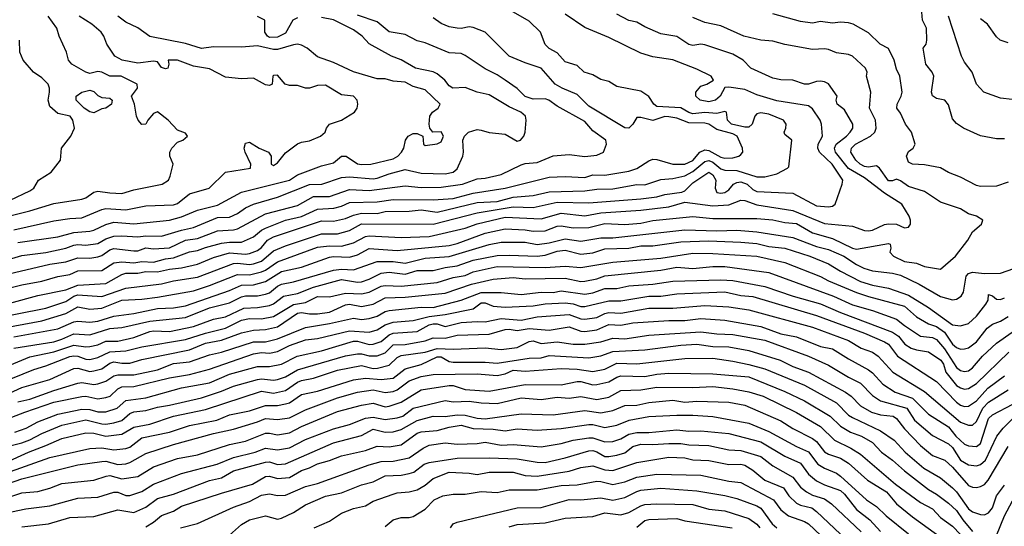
# Model space of a CAD drawing. Header units: metres. Extents: x -46681 to -43747, y -240911 to -237677.
# Tile 722 of 1056: x -46271 to -46148, y -238139 to -238075. Entities that reach past the tile are written whole.
import ezdxf

# ---------------------------------------------------------------- set-up
doc = ezdxf.new("R2010")
doc.units = ezdxf.units.M
doc.layers.add('CONTOUR_INDEX', color=1, linetype='Continuous')
doc.layers.add('CONTOUR_INTER', color=3, linetype='Continuous')

msp = doc.modelspace()

# ---------------------------------------------------------------- linework, layer by layer
at = {"layer": 'CONTOUR_INDEX'}
for points, elevation in [([(-46273.1, -238113.93), (-46268.6, -238113.13), (-46265.6, -238112.18), (-46264.1, -238111.37), (-46262.6, -238111.65), (-46261.1, -238111.53), (-46258.6, -238110.52), (-46256.1, -238110.4), (-46254.1, -238110.16), (-46249.6, -238109.35), (-46247.6, -238108.7), (-46244.1, -238107.33), (-46242.6, -238107.35), (-46241.1, -238106.98), (-46240.6, -238106.78), (-46239.1, -238105.73), (-46234.1, -238103.89), (-46232.6, -238103.72), (-46231.1, -238103.76), (-46229.6, -238103.36), (-46228.1, -238102.55), (-46227.6, -238102.48), (-46223.6, -238102.69), (-46220.1, -238102.55), (-46215.6, -238101.51), (-46214.1, -238100.98), (-46210.6, -238100.15), (-46206.1, -238100.36), (-46203.6, -238099.66), (-46200.6, -238099.97), (-46198.6, -238099.59), (-46193.6, -238099.29), (-46190.1, -238098.87), (-46188.1, -238098.25), (-46184.6, -238098.73), (-46182.6, -238098.6), (-46181.1, -238098.03), (-46180.6, -238098.05), (-46179.1, -238098.6), (-46174.6, -238099.31), (-46170.6, -238100.94), (-46167.1, -238101.26), (-46165.6, -238101.8), (-46165.1, -238101.86), (-46164.6, -238101.77), (-46163.1, -238101.08), (-46162.6, -238100.97), (-46161.6, -238101.01), (-46160.6, -238101.47), (-46160.1, -238101.38), (-46159.86, -238101.02), (-46159.86, -238100.52), (-46160.01, -238100.02), (-46160.94, -238098.52), (-46163.1, -238097.14), (-46165.6, -238095.22), (-46167.6, -238094.05), (-46169.25, -238092.02), (-46169.35, -238091.52), (-46169.14, -238091.02), (-46167.84, -238090.02), (-46167.39, -238089.52), (-46167.05, -238089.02), (-46167.07, -238088.52), (-46168.1, -238086.73), (-46169.01, -238086.02), (-46169.14, -238085.52), (-46169.04, -238085.02), (-46170.1, -238083.47), (-46170.6, -238083.21), (-46171.1, -238083.12), (-46171.6, -238083.17), (-46172.6, -238083.53), (-46173.1, -238083.52), (-46174.6, -238083.02), (-46176.1, -238082.96), (-46177.1, -238082.74), (-46179.85, -238081.52), (-46180.78, -238080.52), (-46182.1, -238079.76), (-46185.6, -238078.58), (-46186.1, -238078.5), (-46187.1, -238078.66), (-46187.6, -238078.56), (-46189.1, -238077.54), (-46191.1, -238077.2), (-46193.1, -238076.34), (-46194.1, -238075.76), (-46195.1, -238075.54), (-46196.6, -238074.75)], 80), ([(-46273.6, -238105.67), (-46271.1, -238104.94), (-46268.1, -238104.57), (-46265.6, -238104.01), (-46264.6, -238103.64), (-46264.1, -238103.56), (-46263.1, -238103.64), (-46261.6, -238103.45), (-46260.6, -238102.85), (-46259.6, -238102.54), (-46258.6, -238102.46), (-46256.6, -238102.61), (-46255.6, -238102.47), (-46253.6, -238102.51), (-46251.1, -238101.76), (-46249.6, -238101.45), (-46246.6, -238100.17), (-46245.1, -238100.14), (-46244.1, -238099.68), (-46243.1, -238098.96), (-46242.1, -238098.54), (-46239.1, -238097.66), (-46235.1, -238096.07), (-46233.56, -238096.02), (-46231.1, -238095.17), (-46230.1, -238095.08), (-46227.1, -238095.34), (-46226.6, -238095.28), (-46225.1, -238094.72), (-46223.1, -238094.2), (-46221.1, -238094.66), (-46218.1, -238094.73), (-46217.1, -238094.53), (-46216.6, -238094.12), (-46215.9, -238092.52), (-46215.8, -238092.02), (-46215.88, -238090.52), (-46215.67, -238090.02), (-46215.18, -238089.52), (-46214.1, -238089.2), (-46213.6, -238089.25), (-46212.6, -238089.56), (-46210.6, -238089.77), (-46209.1, -238090.62), (-46208.67, -238090.52), (-46208.27, -238090.02), (-46208.1, -238089.52), (-46207.97, -238088.02), (-46208.06, -238087.52), (-46208.63, -238087.02), (-46210.1, -238086.35), (-46212.6, -238084.85), (-46214.1, -238084.51), (-46215.6, -238083.92), (-46217.15, -238084.02), (-46217.6, -238083.72), (-46218.13, -238083.02), (-46219.1, -238082.21), (-46219.6, -238081.95), (-46221.8, -238081.52), (-46223.6, -238080.48), (-46224.82, -238080.02), (-46227.6, -238078.46), (-46228.5, -238077.52), (-46229.6, -238076.72), (-46232.1, -238075.47), (-46233.6, -238075.19)], 75), ([(-46236.6, -238075.21), (-46237.18, -238075.52), (-46238.1, -238077.15), (-46239.1, -238077.63), (-46240.1, -238077.66), (-46240.34, -238077.52), (-46240.69, -238077.02), (-46240.68, -238075.52), (-46241.6, -238075.06)], 75), ([(-46147.6, -238078.34), (-46148.64, -238078.02), (-46149.1, -238077.58), (-46150.22, -238076.02), (-46151.1, -238075.32)], 85), ([(-46273.1, -238122.35), (-46271.1, -238121.44), (-46267.6, -238120.43), (-46264.6, -238119.09), (-46264.1, -238119.05), (-46262.6, -238119.46), (-46262.1, -238119.38), (-46261.1, -238119.12), (-46260.1, -238118.42), (-46259.6, -238118.26), (-46258.6, -238118.42), (-46257.6, -238118.39), (-46256.1, -238117.94), (-46250.1, -238116.74), (-46248.1, -238115.89), (-46246.1, -238115.55), (-46243.6, -238114.61), (-46242.1, -238114.29), (-46240.6, -238114.21), (-46239.1, -238113.88), (-46236.6, -238112.15), (-46236.1, -238112.07), (-46235.1, -238112.24), (-46234.1, -238112.25), (-46232.6, -238112.01), (-46230.6, -238111.11), (-46230.1, -238111.02), (-46228.6, -238111.31), (-46227.1, -238111.04), (-46225.6, -238110.23), (-46223.1, -238110.16), (-46218.1, -238109.64), (-46214.81, -238108.52), (-46212.1, -238107.88), (-46209.6, -238107.68), (-46208.1, -238107.85), (-46203.1, -238107.78), (-46201.1, -238108.19), (-46200.6, -238108.17), (-46199.1, -238107.86), (-46198.1, -238107.48), (-46191.1, -238106.77), (-46189.1, -238106.38), (-46187.1, -238106.58), (-46184.6, -238106.3), (-46183.1, -238106.31), (-46177.6, -238107.05), (-46169.47, -238110.02), (-46167.1, -238111.12), (-46164.6, -238111.83), (-46161.6, -238112.89), (-46160.6, -238113.7), (-46158.6, -238115.01), (-46157.1, -238115.2), (-46156.6, -238115.45), (-46155.6, -238116.61), (-46154.1, -238118.94), (-46153.6, -238119.34), (-46153.1, -238119.46), (-46152.6, -238119.35), (-46152.1, -238119), (-46150.84, -238117.52), (-46149.1, -238115.92), (-46147.12, -238114.52)], 85), ([(-46273.1, -238130.85), (-46270.28, -238129.52), (-46268.1, -238128.72), (-46266.1, -238127.81), (-46263.1, -238127.14), (-46262.1, -238127.15), (-46260.6, -238127.53), (-46258.6, -238127.29), (-46257.1, -238126.4), (-46255.1, -238126.03), (-46252.1, -238125.02), (-46248.1, -238124.22), (-46241.1, -238121.92), (-46239.6, -238122.14), (-46238.1, -238121.82), (-46236.6, -238120.79), (-46236.1, -238120.58), (-46234.6, -238120.28), (-46231.6, -238119.3), (-46228.6, -238118.7), (-46227.1, -238119.06), (-46226.57, -238119.02), (-46225.1, -238118.67), (-46224.1, -238117.7), (-46223.6, -238117.46), (-46220.6, -238117.04), (-46219.1, -238116.57), (-46217.1, -238116.65), (-46213.1, -238116.47), (-46211.1, -238116.68), (-46209.1, -238116.43), (-46207.6, -238115.68), (-46207.1, -238115.62), (-46206.1, -238115.95), (-46204.1, -238115.72), (-46202.1, -238116.05), (-46200.6, -238116.02), (-46198.6, -238115.73), (-46197.1, -238115.29), (-46195.6, -238115.35), (-46192.6, -238114.92), (-46186.1, -238114.47), (-46184.1, -238114.75), (-46182.1, -238114.81), (-46178.1, -238115.52), (-46172.6, -238117.54), (-46170.1, -238118.65), (-46167.6, -238120.17), (-46166.1, -238120.9), (-46164.6, -238122.45), (-46163.6, -238123.11), (-46160.32, -238124.02), (-46159.36, -238125.52), (-46157.1, -238127.44), (-46155.1, -238128.5), (-46154.6, -238128.97), (-46153.57, -238130.52), (-46152.6, -238131.14), (-46151.6, -238131.24), (-46151.1, -238131.08), (-46150.44, -238130.52), (-46149.03, -238127.52), (-46148.23, -238126.52), (-46147.1, -238125.41)], 90), ([(-46271.1, -238138.86), (-46267.78, -238138.52), (-46265.1, -238137.7), (-46262.1, -238137.6), (-46259.1, -238136.74), (-46257.1, -238137.08), (-46255.6, -238136.4), (-46254.1, -238135.34), (-46252.1, -238134.78), (-46247.6, -238133.1), (-46246.1, -238132.75), (-46244.6, -238131.89), (-46240.6, -238130.8), (-46240.1, -238130.76), (-46239.1, -238131.1), (-46238.1, -238131.01), (-46232.1, -238128.38), (-46228.6, -238127.44), (-46227.1, -238126.68), (-46225.6, -238127.05), (-46224.6, -238127.01), (-46223.6, -238126.71), (-46221.6, -238125.57), (-46219.6, -238125.04), (-46218.1, -238125.07), (-46216.6, -238124.87), (-46215.6, -238124.92), (-46214.1, -238125.28), (-46213.1, -238125.35), (-46208.6, -238124.76), (-46204.6, -238124.85), (-46200.6, -238124.32), (-46198.6, -238124.6), (-46197.1, -238124.34), (-46195.6, -238123.71), (-46194.1, -238123.68), (-46192.6, -238123.34), (-46189.6, -238123.03), (-46188.1, -238123.27), (-46186.6, -238123.15), (-46182.6, -238123.3), (-46180.6, -238123.64), (-46176.1, -238125.61), (-46174.6, -238126.59), (-46172.1, -238127.83), (-46171.6, -238128.21), (-46170.6, -238129.48), (-46170.1, -238129.78), (-46168.6, -238130.29), (-46167.6, -238130.9), (-46165.25, -238133.02), (-46162.84, -238134.52), (-46161.62, -238136.02), (-46159.6, -238137.61), (-46154.92, -238141.02)], 95), ([(-46225.6, -238138.83), (-46224.61, -238138.02), (-46223.6, -238137.72), (-46222.6, -238137.72), (-46222.1, -238137.59), (-46220.6, -238136.68), (-46219.47, -238135.52), (-46218.4, -238135.02), (-46217.1, -238134.8), (-46215.6, -238134.78), (-46213.6, -238134.45), (-46211.6, -238134.57), (-46210.1, -238134.26), (-46206.6, -238134.27), (-46203.6, -238133.7), (-46201.6, -238133.62), (-46199.1, -238133.18), (-46198.6, -238133.19), (-46197.1, -238133.58), (-46195.6, -238133.23), (-46194.1, -238132.66), (-46191.6, -238132.3), (-46186.1, -238132.42), (-46182.6, -238133.15), (-46181.1, -238133.34), (-46176.99, -238135.52), (-46176.1, -238136.77), (-46175.14, -238137.52), (-46173.1, -238138.21), (-46172.62, -238138.52), (-46167.1, -238143.7)], 100)]:
    msp.add_lwpolyline(points, dxfattribs=dict(at, elevation=elevation))
at = {"layer": 'CONTOUR_INTER'}
for points, elevation in [([(-46272.6, -238110.92), (-46269.1, -238109.94), (-46265.6, -238109.23), (-46264.1, -238108.64), (-46260.6, -238108.43), (-46258.6, -238107.3), (-46258.1, -238107.17), (-46256.6, -238107.15), (-46255.6, -238106.96), (-46254.1, -238107), (-46252.6, -238106.64), (-46251.1, -238106.5), (-46249.1, -238106.03), (-46247.1, -238105.18), (-46245.1, -238104.62), (-46243.1, -238104.78), (-46242.6, -238104.68), (-46241.6, -238104.31), (-46241.1, -238103.95), (-46240.36, -238103.02), (-46239.6, -238102.61), (-46233.6, -238100.62), (-46232.1, -238100.65), (-46230.6, -238100.32), (-46229.6, -238099.89), (-46228.6, -238099.63), (-46226.6, -238099.7), (-46225.6, -238099.45), (-46222.6, -238099.41), (-46221.1, -238099.24), (-46219.1, -238099.52), (-46214.1, -238098.32), (-46211.6, -238098.18), (-46209.6, -238097.63), (-46207.1, -238097.45), (-46205.1, -238096.97), (-46200.6, -238096.85), (-46199.1, -238096.66), (-46197.1, -238096.61), (-46194.1, -238096.07), (-46193.1, -238096.09), (-46191.1, -238095.43), (-46189.6, -238095.32), (-46188.1, -238094.99), (-46187.1, -238094.45), (-46185.6, -238093.18), (-46185.1, -238093.06), (-46184.6, -238093.28), (-46183.6, -238094.12), (-46183.1, -238094.28), (-46181.6, -238094.3), (-46179.1, -238095.08), (-46178.1, -238095.1), (-46176.6, -238094.73), (-46175.25, -238094.02), (-46175.1, -238093.83), (-46174.72, -238090.52), (-46175.6, -238089.82), (-46175.67, -238089.52), (-46175.44, -238089.02), (-46175.4, -238088.52), (-46175.76, -238088.02), (-46177.6, -238087.25), (-46178.6, -238087.1), (-46179.1, -238087.24), (-46179.32, -238087.52), (-46179.68, -238088.52), (-46180.1, -238088.88), (-46180.6, -238088.89), (-46182.24, -238088.52), (-46182.76, -238088.02), (-46182.88, -238087.02), (-46183.1, -238086.93), (-46184.1, -238087.19), (-46185.6, -238087.04), (-46187.1, -238087.2), (-46187.6, -238087.05), (-46188.6, -238086.47), (-46191.6, -238086.32), (-46191.98, -238086.02), (-46192.6, -238085.07), (-46193.6, -238084.37), (-46196.6, -238083.81), (-46197.6, -238083.17), (-46198.6, -238082.91), (-46199.6, -238082.35), (-46200.7, -238082.02), (-46201.6, -238081.19), (-46203.1, -238080.72), (-46204.1, -238079.6), (-46205.1, -238079.05), (-46205.6, -238078.54), (-46206.19, -238077.02), (-46207.6, -238075.61), (-46212.1, -238073.03)], 78), ([(-46275.1, -238112.91), (-46268.1, -238111.54), (-46265.6, -238110.68), (-46264.6, -238110.02), (-46264.1, -238109.85), (-46261.1, -238110.05), (-46258.1, -238109.02), (-46253.6, -238108.5), (-46252.1, -238108.09), (-46249.1, -238107.64), (-46244.6, -238105.96), (-46244.1, -238105.9), (-46242.6, -238106.06), (-46242.1, -238105.99), (-46241.1, -238105.65), (-46239.6, -238104.35), (-46238.1, -238103.71), (-46233.6, -238102.24), (-46231.6, -238102.21), (-46230.1, -238101.83), (-46228.6, -238100.98), (-46219.6, -238101.04), (-46214.1, -238099.62), (-46209.6, -238098.84), (-46207.1, -238098.92), (-46204.1, -238098.25), (-46200.1, -238098.37), (-46193.6, -238097.87), (-46191.6, -238097.61), (-46190.6, -238097.31), (-46188.46, -238097.02), (-46188.1, -238096.84), (-46187.1, -238095.84), (-46185.1, -238094.53), (-46184.6, -238094.85), (-46184.23, -238095.52), (-46184.3, -238096.52), (-46184.1, -238097.04), (-46183.6, -238097.16), (-46183.1, -238097.07), (-46182.6, -238096.73), (-46181.99, -238096.02), (-46181.6, -238095.79), (-46181.1, -238095.72), (-46180.31, -238096.02), (-46179.6, -238096.68), (-46179.1, -238096.94), (-46174.6, -238097.13), (-46171.6, -238098.72), (-46170.1, -238098.84), (-46169.6, -238098.75), (-46169.3, -238098.52), (-46168.39, -238096.02), (-46168.32, -238095.52), (-46169.65, -238093.52), (-46171.23, -238092.02), (-46171.44, -238091.52), (-46171.42, -238091.02), (-46170.87, -238090.02), (-46170.97, -238088.52), (-46171.16, -238088.02), (-46172.1, -238086.59), (-46172.6, -238086.23), (-46176.6, -238085.6), (-46179.1, -238084.85), (-46180.6, -238084.18), (-46182.6, -238083.87), (-46183.1, -238083.92), (-46183.67, -238085.02), (-46184.26, -238085.52), (-46185.1, -238085.7), (-46186.2, -238085.52), (-46186.72, -238085.02), (-46186.73, -238084.52), (-46186.1, -238083.77), (-46185.34, -238083.52), (-46184.52, -238083.02), (-46184.79, -238082.52), (-46186.6, -238081.63), (-46189.6, -238080.47), (-46192.1, -238080.09), (-46193.6, -238079.65), (-46197.6, -238077.69), (-46200.6, -238076.41), (-46203.1, -238074.76)], 79), ([(-46147.6, -238095.78), (-46149.1, -238096.25), (-46151.1, -238096.29), (-46151.6, -238096.17), (-46153.6, -238095.14), (-46155.1, -238094.54), (-46156.1, -238093.96), (-46158.1, -238093.59), (-46159.6, -238093.53), (-46160.1, -238093.25), (-46160.35, -238092.52), (-46160.1, -238091.93), (-46159.52, -238091.52), (-46159.25, -238091.02), (-46159.72, -238089.52), (-46160.48, -238088.52), (-46161.1, -238087.14), (-46161.57, -238086.52), (-46161.51, -238086.02), (-46161, -238085.02), (-46160.89, -238084.52), (-46161.18, -238082.52), (-46161.6, -238081.64), (-46161.89, -238080.52), (-46162.6, -238079.04), (-46163.63, -238078.52), (-46165.1, -238077.08), (-46167.04, -238076.02), (-46167.6, -238075.85), (-46168.6, -238075.76), (-46169.6, -238075.89), (-46171.1, -238075.69), (-46172.1, -238075.86), (-46173.6, -238075.66), (-46177.1, -238074.71)], 82), ([(-46148.1, -238090.35), (-46149.1, -238090.36), (-46151.1, -238089.99), (-46153.22, -238089.02), (-46154.1, -238088.43), (-46154.6, -238087.84), (-46155.1, -238086.08), (-46155.54, -238085.52), (-46156.6, -238085.31), (-46157.1, -238084.96), (-46157.23, -238084.52), (-46156.91, -238082.52), (-46157.12, -238082.02), (-46157.91, -238081.02), (-46158.28, -238079.02), (-46157.89, -238078.52), (-46157.79, -238078.02), (-46157.85, -238076.52), (-46158.35, -238075.52), (-46158.44, -238074.52)], 83), ([(-46275.6, -238107.88), (-46267.6, -238106.01), (-46265.6, -238105.75), (-46264.1, -238105.25), (-46262.6, -238105.27), (-46261.6, -238105.11), (-46261.1, -238104.96), (-46260.1, -238104.23), (-46259.6, -238104.07), (-46257.1, -238104.36), (-46256.6, -238104.34), (-46255.6, -238103.99), (-46254.6, -238104.1), (-46252.6, -238103.97), (-46250.6, -238103.02), (-46249.1, -238102.81), (-46246.6, -238101.87), (-46244.6, -238101.74), (-46244.1, -238101.61), (-46240.6, -238099.74), (-46236.6, -238098.7), (-46234.6, -238097.58), (-46232.6, -238097.56), (-46230.1, -238096.67), (-46227.6, -238096.83), (-46223.1, -238096.23), (-46221.1, -238096.44), (-46218.6, -238096.41), (-46215.94, -238096.02), (-46214.1, -238095.35), (-46213.1, -238095.28), (-46211.1, -238094.82), (-46208.6, -238093.61), (-46208.1, -238093.44), (-46206.6, -238093.32), (-46204.6, -238092.47), (-46202.6, -238092.29), (-46200.6, -238092.56), (-46199.1, -238092.37), (-46198.27, -238092.02), (-46197.89, -238091.02), (-46198, -238090.52), (-46199.6, -238089.36), (-46200.6, -238088.19), (-46204.1, -238086.26), (-46205.11, -238085.52), (-46205.6, -238085.36), (-46207.1, -238085.37), (-46208.1, -238085.05), (-46209.1, -238084.07), (-46210.6, -238083.02), (-46211.6, -238082.35), (-46213.1, -238081.61), (-46215.6, -238079.92), (-46216.1, -238079.68), (-46217.6, -238079.61), (-46220.6, -238078.36), (-46221.6, -238078.1), (-46223.1, -238077.31), (-46225.1, -238076.96), (-46226.6, -238075.73), (-46229.1, -238074.87)], 76), ([(-46274.6, -238109.49), (-46271.1, -238108.6), (-46268.6, -238108.16), (-46266.6, -238107.57), (-46265.1, -238107.33), (-46264.1, -238106.86), (-46261.1, -238106.83), (-46259.6, -238105.84), (-46258.6, -238105.74), (-46257.1, -238105.84), (-46256.1, -238105.71), (-46254.6, -238105.76), (-46253.1, -238105.35), (-46252.1, -238105.25), (-46250.1, -238104.47), (-46249.1, -238104.33), (-46248.1, -238103.92), (-46246.1, -238103.38), (-46245.1, -238103.26), (-46243.6, -238103.29), (-46242.1, -238102.59), (-46241.1, -238101.77), (-46240.6, -238101.52), (-46238.1, -238100.51), (-46236.1, -238100.06), (-46234.1, -238099.15), (-46232.05, -238099.02), (-46231.1, -238098.77), (-46230.1, -238098.32), (-46226.6, -238098.21), (-46224.6, -238097.92), (-46219.6, -238097.99), (-46217.1, -238097.8), (-46214.6, -238097.13), (-46210.6, -238096.52), (-46205.1, -238095.13), (-46203.1, -238095.05), (-46200.6, -238095.18), (-46199.6, -238094.86), (-46198.1, -238094.88), (-46195.1, -238094.4), (-46194.1, -238094.07), (-46192.6, -238093.08), (-46192.1, -238092.89), (-46191.6, -238092.93), (-46189.6, -238093.52), (-46188.1, -238093.51), (-46187.1, -238093.04), (-46186.24, -238092.02), (-46185.6, -238091.72), (-46185.1, -238091.79), (-46183.6, -238092.63), (-46183.1, -238092.78), (-46182.1, -238092.73), (-46181.36, -238092.52), (-46181.1, -238092.32), (-46180.84, -238092.02), (-46180.88, -238091.52), (-46181.53, -238090.02), (-46182.1, -238089.74), (-46184.1, -238089.16), (-46185.1, -238088.53), (-46185.6, -238088.39), (-46187.6, -238088.33), (-46189.1, -238087.78), (-46190.1, -238087.58), (-46190.6, -238087.57), (-46192.1, -238088.04), (-46193.6, -238087.67), (-46194.1, -238087.7), (-46194.6, -238088.52), (-46195.1, -238089.01), (-46195.6, -238088.99), (-46200.1, -238086.28), (-46201.6, -238084.79), (-46203.47, -238084.02), (-46204.32, -238083.52), (-46206.1, -238081.49), (-46208.1, -238080.84), (-46210.1, -238080), (-46213.1, -238077.01), (-46214.6, -238076.42), (-46215.1, -238076.34), (-46216.1, -238076.53), (-46216.6, -238076.49), (-46217.6, -238076.32), (-46218.6, -238075.92), (-46219.6, -238075.22)], 77), ([(-46273.6, -238100.24), (-46270.1, -238099.36), (-46267.1, -238098.43), (-46263.6, -238097.88), (-46263.1, -238097.72), (-46262.1, -238097.01), (-46261.6, -238096.88), (-46260.1, -238097.12), (-46258.6, -238097.19), (-46257.1, -238096.74), (-46253.54, -238096.02), (-46252.74, -238095.52), (-46252.52, -238095.02), (-46252.17, -238093.52), (-46252.58, -238092.52), (-46252.56, -238092.02), (-46252.33, -238091.52), (-46251.6, -238090.75), (-46250.96, -238090.52), (-46250.37, -238090.02), (-46250.6, -238089.62), (-46251.6, -238089.27), (-46252.77, -238088.02), (-46254.1, -238086.97), (-46254.6, -238087.17), (-46255.34, -238088.02), (-46255.6, -238088.51), (-46256.1, -238088.54), (-46256.54, -238088.02), (-46256.73, -238087.52), (-46257.02, -238086.02), (-46257.36, -238085.02), (-46256.64, -238084.02), (-46256.67, -238083.52), (-46258.67, -238082.52), (-46260.1, -238082.49), (-46261.1, -238082.01), (-46261.6, -238081.94), (-46262.6, -238082.16), (-46263.1, -238082.01), (-46264.85, -238081.02), (-46265.25, -238080.52), (-46265.53, -238079.52), (-46266.43, -238077.52), (-46266.71, -238076.52), (-46267.8, -238075.02)], 72), ([(-46272.1, -238101.72), (-46267.1, -238100.61), (-46265.1, -238100.3), (-46263.6, -238100.22), (-46261.1, -238099.17), (-46260.6, -238099.06), (-46258.1, -238099.21), (-46255.6, -238098.74), (-46252.1, -238098.62), (-46251.6, -238098.42), (-46250.1, -238097.22), (-46247.66, -238096.52), (-46245.6, -238094.53), (-46242.48, -238094.02), (-46242.45, -238093.52), (-46243.15, -238092.02), (-46243.26, -238091.52), (-46243.1, -238090.9), (-46242.6, -238090.78), (-46241.4, -238091.52), (-46240.22, -238092.02), (-46239.89, -238092.52), (-46239.89, -238093.52), (-46239.6, -238093.68), (-46239.1, -238093.36), (-46238.1, -238092.11), (-46236.6, -238090.98), (-46236.1, -238090.77), (-46235.1, -238090.61), (-46233.72, -238090.02), (-46233.13, -238089.52), (-46232.96, -238089.02), (-46232.6, -238088.52), (-46231.1, -238088), (-46229.47, -238087.02), (-46229.13, -238086.52), (-46229.04, -238086.02), (-46229.12, -238085.52), (-46229.58, -238085.02), (-46231.1, -238084.83), (-46233.1, -238083.64), (-46234.1, -238083.67), (-46235.1, -238084.01), (-46235.6, -238084.01), (-46236.6, -238083.69), (-46237.6, -238083.68), (-46238.12, -238083.52), (-46239.1, -238082.39), (-46239.6, -238082.41), (-46239.69, -238082.52), (-46239.77, -238083.52), (-46240.1, -238083.67), (-46240.6, -238083.6), (-46242.1, -238082.77), (-46243.6, -238082.86), (-46245.6, -238082.64), (-46247.6, -238081.6), (-46249.6, -238081.25), (-46251.6, -238080.51), (-46252.77, -238080.52), (-46252.69, -238081.02), (-46252.82, -238081.52), (-46253.1, -238081.6), (-46253.6, -238081.43), (-46254.1, -238080.71), (-46254.6, -238080.65), (-46256.6, -238080.89), (-46258.56, -238080.52), (-46259.47, -238080.02), (-46260.45, -238078.52), (-46260.84, -238077.52), (-46261.17, -238077.02), (-46262.33, -238076.02), (-46263.91, -238075.02)], 73), ([(-46272.1, -238115.12), (-46266.6, -238114.1), (-46264.6, -238113.24), (-46264.1, -238113.16), (-46262.6, -238113.27), (-46261.6, -238113.15), (-46259.6, -238112.51), (-46257.1, -238112.18), (-46254.1, -238111.55), (-46252.1, -238111.5), (-46250.6, -238111.22), (-46245.1, -238109.3), (-46243.6, -238108.64), (-46242.1, -238108.61), (-46240.6, -238108.2), (-46238.6, -238106.96), (-46236.1, -238106.38), (-46232.6, -238105.15), (-46232.1, -238105.07), (-46230.1, -238105.16), (-46229.1, -238104.84), (-46227.6, -238104.08), (-46224.1, -238104.31), (-46217.6, -238103.68), (-46216.6, -238103.45), (-46213.1, -238102.16), (-46210.6, -238101.62), (-46208.1, -238101.72), (-46207.1, -238101.88), (-46205.6, -238101.86), (-46204.1, -238101.28), (-46203.6, -238101.21), (-46202.1, -238101.49), (-46200.1, -238101.45), (-46198.1, -238100.92), (-46195.6, -238101.06), (-46193.6, -238100.89), (-46192.1, -238100.55), (-46187.1, -238100.08), (-46184.6, -238100.32), (-46179.1, -238100.32), (-46177.1, -238100.46), (-46175.6, -238100.8), (-46174.1, -238100.94), (-46172.1, -238102.09), (-46169.6, -238102.81), (-46167.1, -238104.02), (-46166.6, -238104.14), (-46162.6, -238103.43), (-46162.39, -238103.52), (-46162.31, -238104.02), (-46162.43, -238104.52), (-46161.98, -238105.02), (-46160.6, -238105.67), (-46159.1, -238105.9), (-46158.1, -238106.31), (-46156.1, -238106.64), (-46154.21, -238105.02), (-46152.69, -238103.02), (-46152.1, -238102), (-46150.94, -238101.02), (-46150.78, -238100.52), (-46151.57, -238100.02), (-46152.6, -238099.72), (-46153.6, -238099.1), (-46156.1, -238098.26), (-46158.1, -238096.95), (-46160.1, -238096.32), (-46161.1, -238095.6), (-46161.6, -238095.39), (-46162.1, -238095.59), (-46162.6, -238095.6), (-46163.71, -238094.02), (-46164.1, -238093.73), (-46165.1, -238093.88), (-46165.6, -238093.8), (-46166.15, -238093.52), (-46166.68, -238093.02), (-46167.31, -238092.02), (-46167.25, -238091.52), (-46166.72, -238091.02), (-46164.85, -238090.02), (-46164.31, -238089.52), (-46164.14, -238089.02), (-46164.25, -238088.02), (-46164.97, -238086.52), (-46164.83, -238084.52), (-46165.37, -238082.52), (-46165.29, -238082.02), (-46165.5, -238081.52), (-46167.1, -238080.01), (-46167.6, -238079.78), (-46169.1, -238079.61), (-46170.1, -238079.18), (-46170.6, -238079.09), (-46172.1, -238079.19), (-46175.6, -238078.55), (-46177.1, -238078.14), (-46178.6, -238078.02), (-46180.72, -238077.52), (-46183.6, -238076.21), (-46185.6, -238075.79), (-46187.1, -238075.18)], 81), ([(-46271.6, -238103.32), (-46266.6, -238102.59), (-46264.6, -238102.06), (-46262.6, -238101.91), (-46262.1, -238101.79), (-46260.6, -238101.07), (-46259.6, -238100.78), (-46257.1, -238100.97), (-46252.6, -238100.52), (-46251.1, -238100.12), (-46249.1, -238099.28), (-46246.6, -238098.64), (-46243.6, -238097.01), (-46237.6, -238095.52), (-46236.6, -238094.84), (-46233.6, -238093.74), (-46232.1, -238093.34), (-46231.1, -238092.5), (-46230.52, -238092.52), (-46229.1, -238093.46), (-46228.6, -238093.56), (-46227.41, -238093.52), (-46224.6, -238092.84), (-46224.03, -238092.52), (-46223.59, -238092.02), (-46223.3, -238091.52), (-46223.09, -238090.52), (-46222.74, -238090.02), (-46222.1, -238089.67), (-46221.6, -238089.66), (-46220.9, -238090.02), (-46220.82, -238091.02), (-46220.6, -238091.19), (-46219.1, -238090.96), (-46218.6, -238090.71), (-46218.32, -238090.02), (-46218.6, -238089.48), (-46219.64, -238089.52), (-46220.01, -238089.02), (-46220.09, -238088.52), (-46220.01, -238087.52), (-46219.68, -238087.02), (-46218.98, -238086.52), (-46218.72, -238086.02), (-46220.6, -238084.23), (-46222.1, -238083.81), (-46223.1, -238083.26), (-46224.6, -238083.12), (-46225.6, -238082.86), (-46226.6, -238082.84), (-46229.6, -238081.97), (-46232.1, -238080.8), (-46234.1, -238080.11), (-46235.38, -238079.02), (-46236.1, -238078.62), (-46236.6, -238078.51), (-46237.1, -238078.59), (-46239.1, -238079.16), (-46239.6, -238079.16), (-46241.6, -238078.72), (-46243.6, -238078.89), (-46247.1, -238078.84), (-46248.6, -238079.04), (-46250.6, -238078.41), (-46255.1, -238077.56), (-46256.6, -238076.46), (-46258.1, -238075.75), (-46259.07, -238075.02)], 74), ([(-46147.1, -238085.41), (-46148.6, -238085.27), (-46150.68, -238084.52), (-46151.6, -238083.49), (-46152.12, -238082.02), (-46153.1, -238080.75), (-46153.46, -238080.02), (-46155.11, -238075.02)], 84), ([(-46272.56, -238098.02), (-46270.1, -238096.84), (-46269.6, -238096.5), (-46269, -238095.52), (-46267.42, -238094.52), (-46266.28, -238093.02), (-46266.13, -238091.52), (-46264.99, -238090.02), (-46264.51, -238089.02), (-46264.7, -238088.02), (-46265.05, -238087.52), (-46266.6, -238087.17), (-46267.6, -238086.31), (-46267.82, -238085.52), (-46267.62, -238084.52), (-46267.62, -238084.02), (-46267.82, -238083.52), (-46268.6, -238082.72), (-46269.63, -238082.02), (-46270.92, -238080.52), (-46271.36, -238079.52), (-46271.38, -238078.02)], 71), ([(-46263.61, -238084.52), (-46262.6, -238084.24), (-46262.1, -238084.41), (-46261.6, -238084.94), (-46261.1, -238085.19), (-46260.1, -238085.27), (-46259.81, -238085.52), (-46259.87, -238086.02), (-46260.6, -238086.51), (-46261.1, -238086.6), (-46262.1, -238087.08), (-46262.6, -238086.98), (-46263.29, -238086.52), (-46264.3, -238085.52), (-46264.31, -238085.02), (-46263.61, -238084.52)], 72), ([(-46272.1, -238116.52), (-46267.1, -238115.73), (-46266.1, -238115.42), (-46264.6, -238114.73), (-46262.6, -238114.85), (-46260.1, -238114.06), (-46258.6, -238113.96), (-46255.1, -238113.17), (-46250.6, -238112.68), (-46247.6, -238111.5), (-46245.1, -238110.87), (-46243.6, -238110.12), (-46243.1, -238110), (-46241.6, -238109.99), (-46240.6, -238109.78), (-46240.1, -238109.61), (-46239.1, -238108.79), (-46238.6, -238108.53), (-46237.1, -238108.22), (-46232.1, -238106.79), (-46231.1, -238106.66), (-46229.6, -238106.75), (-46226.6, -238105.69), (-46224.6, -238105.69), (-46223.1, -238105.89), (-46220.6, -238105.26), (-46217.6, -238105.06), (-46212.6, -238103.55), (-46211.1, -238103.29), (-46208.1, -238103.27), (-46206.6, -238103.57), (-46205.1, -238103.36), (-46203.1, -238102.84), (-46201.1, -238103.13), (-46198.6, -238102.72), (-46197.1, -238102.71), (-46188.1, -238101.74), (-46184.1, -238101.84), (-46181.6, -238101.76), (-46179.1, -238101.99), (-46174.6, -238102.7), (-46171.6, -238103.81), (-46170.1, -238104.2), (-46168.19, -238105.02), (-46166.6, -238106.08), (-46165.67, -238106.52), (-46164.6, -238106.86), (-46162.1, -238107.13), (-46161.1, -238107.39), (-46158.76, -238108.52), (-46156.1, -238110.05), (-46154.6, -238110.49), (-46154.1, -238110.41), (-46153.49, -238110.02), (-46153.2, -238109.52), (-46152.87, -238107.52), (-46152.6, -238107.2), (-46152.1, -238107.02), (-46150.6, -238107.21), (-46148.6, -238107.14), (-46145.1, -238105.92)], 82), ([(-46272.6, -238118.67), (-46270.1, -238117.63), (-46267.1, -238116.98), (-46264.6, -238116.14), (-46263.1, -238116.38), (-46262.6, -238116.32), (-46261.6, -238116.12), (-46260.6, -238115.65), (-46259.1, -238115.64), (-46257.1, -238115.2), (-46255.1, -238114.46), (-46254.6, -238114.36), (-46252.6, -238114.43), (-46249.6, -238113.83), (-46247.1, -238112.9), (-46245.6, -238112.61), (-46243.32, -238111.52), (-46241.6, -238111.44), (-46240.1, -238111.2), (-46239.6, -238111), (-46238.36, -238110.02), (-46236.6, -238109.68), (-46234.6, -238108.92), (-46231.1, -238107.96), (-46229.1, -238108.28), (-46228.6, -238108.22), (-46227.6, -238107.91), (-46226.1, -238107.16), (-46225.1, -238107.04), (-46223.1, -238107.29), (-46221.6, -238106.81), (-46219.6, -238106.81), (-46218.1, -238106.42), (-46216.6, -238106.23), (-46214.6, -238105.54), (-46211.6, -238104.93), (-46210.1, -238104.88), (-46206.6, -238105.02), (-46205.6, -238104.88), (-46204.1, -238104.39), (-46203.1, -238104.27), (-46201.1, -238104.78), (-46199.6, -238104.59), (-46198.1, -238104.09), (-46195.1, -238104.04), (-46193.6, -238103.75), (-46192.1, -238103.71), (-46188.6, -238103.23), (-46185.1, -238103.11), (-46181.1, -238103.28), (-46179.1, -238103.45), (-46177.6, -238103.83), (-46175.6, -238104.04), (-46172.47, -238105.02), (-46170.1, -238106), (-46168.6, -238106.92), (-46166.1, -238108.2), (-46164.6, -238108.67), (-46162.6, -238109.01), (-46160.1, -238109.9), (-46157.6, -238111.45), (-46154.6, -238113.61), (-46153.6, -238113.73), (-46152.6, -238113.43), (-46151.58, -238112.52), (-46150.4, -238111.02), (-46150.13, -238110.52), (-46150.1, -238109.83), (-46149.6, -238110), (-46149.1, -238110.39), (-46148.6, -238110.45), (-46148.1, -238110.25)], 83), ([(-46273.6, -238120.81), (-46269.6, -238119.19), (-46268.1, -238118.75), (-46265.1, -238117.59), (-46264.6, -238117.47), (-46264.1, -238117.52), (-46263.1, -238117.91), (-46262.6, -238117.93), (-46261.6, -238117.7), (-46260.1, -238117), (-46258.1, -238116.88), (-46256.1, -238116.38), (-46250.6, -238115.43), (-46248.1, -238114.65), (-46245.6, -238114.04), (-46243.6, -238113.02), (-46242.6, -238112.84), (-46241.1, -238112.86), (-46239.6, -238112.57), (-46237.1, -238111.08), (-46235.6, -238110.81), (-46234.1, -238110.08), (-46232.6, -238110.1), (-46230.6, -238109.64), (-46228.6, -238109.73), (-46227.6, -238109.53), (-46226.1, -238108.78), (-46225.6, -238108.69), (-46223.6, -238108.76), (-46219.1, -238108.31), (-46217.1, -238107.71), (-46215.6, -238107.43), (-46214.6, -238107), (-46211.6, -238106.3), (-46205.6, -238106.46), (-46203.1, -238106.26), (-46201.1, -238106.44), (-46197.1, -238105.77), (-46191.1, -238105.29), (-46187.1, -238104.64), (-46184.6, -238104.67), (-46179.1, -238105.01), (-46175.6, -238105.83), (-46171.1, -238107.56), (-46170.1, -238108.12), (-46166.6, -238109.55), (-46165.1, -238110.07), (-46160.6, -238111.26), (-46159.1, -238112.62), (-46157.6, -238113.47), (-46156.6, -238113.83), (-46155.6, -238114.51), (-46154.6, -238116.01), (-46154.1, -238116.46), (-46153.6, -238116.64), (-46153.1, -238116.63), (-46152.6, -238116.47), (-46151.6, -238115.73), (-46150.23, -238114.02), (-46149.6, -238113.52), (-46148.6, -238113.15), (-46147.6, -238112.59)], 84), ([(-46271.6, -238123.25), (-46270.1, -238122.91), (-46267.1, -238121.81), (-46264.1, -238120.89), (-46263.6, -238120.84), (-46262.1, -238121.09), (-46261.6, -238121), (-46260.6, -238120.66), (-46259.6, -238119.98), (-46259.1, -238119.86), (-46257.1, -238119.86), (-46254.1, -238119.23), (-46252.1, -238118.46), (-46250.1, -238118.25), (-46247.6, -238117.36), (-46246.1, -238117.03), (-46242.1, -238115.73), (-46240.6, -238115.72), (-46239.1, -238115.38), (-46235.6, -238113.95), (-46232.6, -238113.46), (-46229.6, -238112.79), (-46228.6, -238112.94), (-46227.6, -238112.83), (-46226.6, -238112.52), (-46225.6, -238111.93), (-46225.1, -238111.83), (-46221.1, -238111.4), (-46219.6, -238111.43), (-46216.1, -238110.52), (-46213.6, -238109.57), (-46211.1, -238109.58), (-46208.6, -238109.82), (-46206.1, -238109.53), (-46204.6, -238109.55), (-46203.6, -238109.36), (-46200.6, -238109.76), (-46199.6, -238109.63), (-46198.1, -238109.06), (-46196.6, -238109.05), (-46195.1, -238108.74), (-46192.1, -238108.52), (-46189.6, -238108.15), (-46183.6, -238107.97), (-46182.1, -238108.07), (-46178.1, -238108.83), (-46174.54, -238110.02), (-46171.1, -238110.98), (-46168.6, -238112.07), (-46162.1, -238114.54), (-46161.37, -238115.02), (-46160.56, -238116.02), (-46159.76, -238116.52), (-46159.1, -238116.74), (-46157.6, -238116.98), (-46156.04, -238118.02), (-46155.73, -238118.52), (-46155.43, -238119.52), (-46154.1, -238121.18), (-46153.6, -238121.51), (-46153.1, -238121.64), (-46152.6, -238121.58), (-46151.6, -238120.96), (-46147.55, -238117.02)], 86), ([(-46275.1, -238126.19), (-46270.73, -238124.52), (-46267.1, -238123.29), (-46263.6, -238122.58), (-46263.1, -238122.55), (-46261.6, -238122.87), (-46260.6, -238122.71), (-46260.03, -238122.52), (-46259.1, -238121.6), (-46258.6, -238121.37), (-46257.1, -238121.34), (-46252.6, -238120.25), (-46250.1, -238119.83), (-46247.6, -238119.15), (-46242.1, -238117.23), (-46241.1, -238117.08), (-46240.1, -238117.17), (-46239.1, -238116.95), (-46237.6, -238116.2), (-46235.6, -238115.5), (-46234.1, -238115.31), (-46230.1, -238114.38), (-46227.6, -238114.53), (-46226.6, -238114.23), (-46225.6, -238113.63), (-46224.6, -238113.29), (-46222.1, -238113.05), (-46220.1, -238112.57), (-46218.1, -238112.3), (-46214.6, -238111.59), (-46213.6, -238110.86), (-46213.1, -238110.84), (-46212.1, -238111.29), (-46210.6, -238111.42), (-46207.1, -238111.25), (-46205.6, -238110.97), (-46203.1, -238110.85), (-46202.1, -238110.98), (-46201.1, -238111.32), (-46200.6, -238111.33), (-46197.6, -238110.59), (-46196.1, -238110.59), (-46192.6, -238110.04), (-46191.1, -238110.04), (-46189.1, -238109.74), (-46183.1, -238109.5), (-46181.1, -238109.93), (-46179.6, -238110.08), (-46171.6, -238112.45), (-46165.6, -238114.67), (-46163.1, -238115.75), (-46162.6, -238116.05), (-46161.48, -238117.52), (-46156.6, -238120.71), (-46154.1, -238123.3), (-46153.6, -238123.65), (-46153.1, -238123.81), (-46152.6, -238123.8), (-46151.6, -238123.11), (-46150.15, -238121.52), (-46148.1, -238119.98)], 87), ([(-46271.96, -238127.02), (-46270.56, -238126.52), (-46269.1, -238125.73), (-46266.6, -238124.79), (-46263.6, -238124.16), (-46262.6, -238124.22), (-46261.6, -238124.51), (-46260.6, -238124.49), (-46259.17, -238124.02), (-46258.1, -238123.07), (-46255.6, -238122.75), (-46251.1, -238121.51), (-46247.6, -238120.88), (-46245.1, -238119.78), (-46241.6, -238118.84), (-46240.1, -238118.81), (-46238.6, -238118.52), (-46236.65, -238117.52), (-46233.6, -238116.85), (-46229.6, -238115.64), (-46229.1, -238115.64), (-46227.6, -238116.09), (-46227.1, -238116.02), (-46226.1, -238115.7), (-46225.1, -238114.86), (-46224.6, -238114.66), (-46221.6, -238114.43), (-46220.1, -238113.61), (-46219.6, -238113.47), (-46219.1, -238113.49), (-46218.1, -238113.8), (-46216.1, -238113.31), (-46214.1, -238113.18), (-46213.1, -238113.24), (-46211.1, -238112.83), (-46208.6, -238113.01), (-46206.6, -238112.61), (-46202.6, -238112.34), (-46201.1, -238112.88), (-46200.6, -238112.92), (-46199.1, -238112.69), (-46198.1, -238112.18), (-46197.6, -238112.05), (-46196.1, -238112.15), (-46192.6, -238111.53), (-46189.6, -238111.52), (-46185.6, -238111.2), (-46182.6, -238111.37), (-46180.1, -238111.74), (-46172.1, -238113.9), (-46167.6, -238115.59), (-46166.02, -238116.52), (-46164.6, -238117.05), (-46163.91, -238117.52), (-46162.05, -238119.52), (-46158.1, -238121.95), (-46153.6, -238125.8), (-46152.6, -238126.18), (-46152.1, -238126.15), (-46151.6, -238125.7), (-46150.81, -238124.02), (-46150.1, -238123.3), (-46147.6, -238121.75)], 88), ([(-46274.1, -238129.14), (-46271.1, -238128.35), (-46270.1, -238128.01), (-46268.6, -238127.22), (-46266.1, -238126.16), (-46263.1, -238125.51), (-46261.1, -238126), (-46260.6, -238126.05), (-46259.6, -238125.88), (-46258.6, -238125.57), (-46257.6, -238124.7), (-46257.1, -238124.51), (-46255.6, -238124.33), (-46254.1, -238123.89), (-46252.6, -238123.68), (-46248.6, -238122.73), (-46246.1, -238121.92), (-46244.6, -238121.29), (-46241.6, -238120.43), (-46241.1, -238120.37), (-46239.6, -238120.52), (-46239.1, -238120.44), (-46238.1, -238120.12), (-46236.6, -238119.23), (-46230.6, -238117.48), (-46229.1, -238117.25), (-46228.6, -238117.25), (-46227.6, -238117.5), (-46226.6, -238117.48), (-46225.6, -238117.13), (-46224.6, -238116.12), (-46223.1, -238116.06), (-46220.6, -238115.62), (-46219.6, -238115.25), (-46218.1, -238115.27), (-46216.6, -238114.91), (-46212.6, -238114.77), (-46210.6, -238114.19), (-46210.1, -238114.15), (-46209.1, -238114.31), (-46207.6, -238114.05), (-46205.1, -238114.28), (-46202.6, -238113.86), (-46201.1, -238114.39), (-46200.6, -238114.45), (-46199.1, -238114.22), (-46197.6, -238113.57), (-46196.1, -238113.65), (-46194.6, -238113.35), (-46190.1, -238113.07), (-46188.1, -238113.08), (-46186.1, -238112.82), (-46183.1, -238113.04), (-46178.6, -238113.82), (-46176.1, -238114.75), (-46174.1, -238115.11), (-46171.1, -238116.33), (-46169.6, -238116.6), (-46167.6, -238117.87), (-46165.1, -238119.23), (-46164.6, -238119.61), (-46163.32, -238121.02), (-46161.77, -238122.02), (-46159.6, -238122.79), (-46157.6, -238124.79), (-46155.1, -238126.39), (-46154.16, -238127.52), (-46153.1, -238128.53), (-46152.6, -238128.73), (-46151.6, -238128.81), (-46151.1, -238128.44), (-46150.1, -238125.33), (-46149.6, -238124.88), (-46147.03, -238123.52)], 89), ([(-46273.1, -238132.17), (-46267.6, -238130.2), (-46262.6, -238129.09), (-46261.1, -238128.99), (-46259.6, -238129.25), (-46258.1, -238129.1), (-46257.6, -238128.92), (-46256.1, -238127.75), (-46252.6, -238127.02), (-46250.1, -238126.2), (-46246.71, -238125.52), (-46245.1, -238124.87), (-46242.6, -238124.35), (-46240.6, -238123.69), (-46239.1, -238123.72), (-46238.1, -238123.5), (-46237.6, -238123.35), (-46236.1, -238122.34), (-46234.1, -238121.9), (-46229.6, -238120.49), (-46228.1, -238120.27), (-46226.1, -238120.46), (-46224.6, -238120.27), (-46223.1, -238119.12), (-46221.1, -238118.56), (-46219.1, -238117.62), (-46218.6, -238117.61), (-46217.6, -238118.18), (-46217.1, -238118.27), (-46213.1, -238118.29), (-46211.6, -238118.42), (-46207.6, -238117.8), (-46206.1, -238117.73), (-46205.1, -238117.45), (-46200.1, -238117.76), (-46198.6, -238117.48), (-46197.1, -238116.96), (-46193.1, -238116.75), (-46188.6, -238116.14), (-46186.6, -238116.05), (-46184.6, -238116.32), (-46182.6, -238116.36), (-46180.1, -238116.83), (-46176.16, -238118.02), (-46174.6, -238118.84), (-46172.6, -238119.55), (-46167.98, -238122.02), (-46167.27, -238122.52), (-46166.1, -238123.76), (-46164.74, -238124.52), (-46163.6, -238124.85), (-46162.03, -238125.02), (-46161.6, -238125.34), (-46160.6, -238126.64), (-46158.6, -238128.72), (-46157.1, -238129.95), (-46155.57, -238130.52), (-46154.6, -238131.43), (-46152.6, -238133.7), (-46152.1, -238133.92), (-46151.6, -238133.94), (-46151.1, -238133.84), (-46150.6, -238133.57), (-46150.12, -238133.02), (-46147.6, -238128.82)], 91), ([(-46273.6, -238133.76), (-46271.1, -238132.89), (-46264.1, -238131.12), (-46261.1, -238130.69), (-46260.6, -238130.68), (-46259.1, -238131.1), (-46258.1, -238131.01), (-46257.6, -238130.84), (-46255.6, -238129.69), (-46252.1, -238128.59), (-46247.1, -238127.21), (-46244.6, -238126.67), (-46241.6, -238125.74), (-46240.6, -238125.32), (-46239.1, -238125.46), (-46237.6, -238125.26), (-46235.6, -238124.23), (-46231.6, -238122.74), (-46229.1, -238122.05), (-46227.1, -238121.76), (-46225.6, -238122.08), (-46224.6, -238121.93), (-46224.1, -238121.74), (-46222.6, -238120.63), (-46221.1, -238120.06), (-46219.6, -238119.81), (-46214.1, -238119.76), (-46211.6, -238119.93), (-46210.6, -238119.72), (-46209.6, -238119.28), (-46208.1, -238119.41), (-46203.6, -238119.08), (-46201.6, -238119.16), (-46199.6, -238119.46), (-46198.1, -238119.17), (-46196.6, -238118.39), (-46194.1, -238118.49), (-46188.1, -238117.82), (-46184.6, -238117.8), (-46182.1, -238118.14), (-46180.1, -238118.57), (-46178.1, -238119.11), (-46173.1, -238121.15), (-46169.1, -238123.35), (-46167.6, -238124.9), (-46167.1, -238125.22), (-46163.6, -238126.87), (-46161.9, -238128.02), (-46160.51, -238129.52), (-46158.18, -238131.52), (-46156.1, -238132.74), (-46154.6, -238134.02), (-46154.1, -238134.51), (-46152.6, -238136.64), (-46152.1, -238137.01), (-46151.1, -238137.35), (-46150.6, -238137.36), (-46150.1, -238137.14), (-46149.6, -238136.48), (-46149.07, -238135.02), (-46148.1, -238133.67)], 92), ([(-46275.1, -238135.96), (-46271.1, -238134.61), (-46269.1, -238134.47), (-46267.6, -238134.05), (-46266.1, -238133.47), (-46262.1, -238133.05), (-46260.53, -238132.52), (-46260.1, -238132.46), (-46258.6, -238132.86), (-46256.6, -238132.57), (-46254.6, -238131.36), (-46251.6, -238130.31), (-46249.1, -238129.86), (-46245.1, -238128.56), (-46243.1, -238128.17), (-46240.6, -238127.18), (-46240.1, -238127.15), (-46239.1, -238127.38), (-46237.6, -238127.14), (-46236.1, -238126.31), (-46231.6, -238124.45), (-46228.6, -238123.67), (-46227.1, -238123.42), (-46225.6, -238123.85), (-46225.1, -238123.8), (-46223.6, -238123.28), (-46221.1, -238121.76), (-46217.6, -238121.19), (-46217.1, -238121.22), (-46215.6, -238121.7), (-46212.6, -238121.89), (-46208.1, -238121.06), (-46203.6, -238121.1), (-46201.6, -238120.71), (-46201.1, -238120.72), (-46199.6, -238121.1), (-46199.1, -238121.08), (-46197.6, -238120.74), (-46196.6, -238120.15), (-46196.1, -238120.01), (-46193.1, -238120.06), (-46191.6, -238119.77), (-46190.1, -238119.65), (-46184.6, -238119.72), (-46180.1, -238120.11), (-46175.6, -238121.96), (-46173.1, -238123.13), (-46169.89, -238125.02), (-46168.6, -238126.29), (-46167.36, -238127.02), (-46165.98, -238127.52), (-46164.6, -238128.32), (-46163.46, -238129.52), (-46162.1, -238130.54), (-46160.6, -238131.88), (-46157.6, -238134.21), (-46156.6, -238134.79), (-46155.1, -238135.9), (-46154.1, -238136.85), (-46153.3, -238138.02), (-46152.1, -238139.45)], 93), ([(-46272.41, -238137.02), (-46270.6, -238136.63), (-46267.6, -238136.23), (-46264.1, -238135.31), (-46261.6, -238135.15), (-46259.6, -238134.53), (-46259.1, -238134.55), (-46258.1, -238134.94), (-46257.6, -238134.95), (-46256.1, -238134.45), (-46254.6, -238133.52), (-46251.1, -238132.2), (-46246.63, -238131.02), (-46244.6, -238130.21), (-46241.9, -238129.52), (-46240.6, -238129.03), (-46239.1, -238129.26), (-46237.6, -238128.99), (-46235.6, -238127.97), (-46232.1, -238126.63), (-46230.1, -238126.09), (-46228.1, -238125.27), (-46227.1, -238125.16), (-46225.6, -238125.44), (-46224.1, -238125.25), (-46223.42, -238125.02), (-46222.1, -238124.02), (-46218.1, -238123.09), (-46217.1, -238123.24), (-46215.1, -238123.17), (-46213.6, -238123.38), (-46211.6, -238123.44), (-46208.6, -238122.73), (-46206.1, -238122.94), (-46204.1, -238122.67), (-46202.6, -238122.79), (-46201.1, -238122.59), (-46199.1, -238122.96), (-46197.6, -238122.65), (-46196.1, -238121.84), (-46193.6, -238121.73), (-46191.6, -238121.42), (-46187.1, -238121.45), (-46184.6, -238121.31), (-46182.1, -238121.63), (-46180.1, -238122.01), (-46178.29, -238122.52), (-46174.1, -238124.58), (-46171.1, -238126.34), (-46169.35, -238128.02), (-46167.3, -238129.02), (-46166.1, -238129.77), (-46161.72, -238133.52), (-46158.6, -238135.85), (-46157.1, -238136.62), (-46156.1, -238137.69), (-46154.6, -238138.81), (-46152.6, -238140.87)], 94), ([(-46255.6, -238138.89), (-46254.6, -238138.31), (-46253.6, -238137.45), (-46252.1, -238136.92), (-46251.1, -238136.3), (-46246.1, -238134.65), (-46242.22, -238133.52), (-46240.6, -238132.6), (-46240.1, -238132.56), (-46239.1, -238132.83), (-46237.6, -238132.69), (-46236.1, -238131.82), (-46235.1, -238131.49), (-46234.1, -238130.98), (-46232.6, -238130.59), (-46231.1, -238129.98), (-46228.1, -238129.32), (-46226.6, -238128.79), (-46225.1, -238128.89), (-46223.6, -238128.64), (-46221.6, -238127.17), (-46221.1, -238126.98), (-46219.1, -238126.84), (-46217.6, -238126.43), (-46216.1, -238126.18), (-46214.6, -238126.59), (-46212.1, -238126.67), (-46210.6, -238126.86), (-46209.1, -238126.61), (-46206.6, -238126.77), (-46203.6, -238126.57), (-46200.1, -238126.06), (-46199.6, -238126.07), (-46198.1, -238126.44), (-46196.6, -238126.16), (-46195.08, -238125.52), (-46192.6, -238125.08), (-46189.1, -238124.89), (-46187.1, -238124.92), (-46184.6, -238125.06), (-46180.1, -238125.9), (-46177.6, -238126.95), (-46174.1, -238128.83), (-46172.6, -238129.51), (-46171.43, -238131.02), (-46170.6, -238131.56), (-46169.1, -238132.18), (-46168.6, -238132.54), (-46165.35, -238135.52), (-46164.1, -238136.33), (-46162.9, -238137.52), (-46160.1, -238139.77)], 96), ([(-46251.23, -238139.02), (-46249.1, -238138.44), (-46244.6, -238136.4), (-46242.6, -238135.72), (-46241.1, -238134.92), (-46240.1, -238134.77), (-46239.1, -238134.97), (-46238.1, -238134.9), (-46235.6, -238133.83), (-46234.1, -238133.45), (-46227.6, -238131.11), (-46226.1, -238130.72), (-46224.6, -238130.68), (-46222.6, -238130.23), (-46220.87, -238129.02), (-46220.1, -238128.65), (-46218.1, -238128.37), (-46216.6, -238128.53), (-46214.1, -238128.45), (-46213.1, -238128.28), (-46211.1, -238128.65), (-46209.6, -238128.57), (-46206.1, -238128.89), (-46203.6, -238128.44), (-46202.1, -238128.04), (-46200.1, -238127.75), (-46199.6, -238127.73), (-46198.1, -238128.23), (-46197.1, -238128.2), (-46196.1, -238127.89), (-46195.1, -238127.3), (-46194.1, -238127.09), (-46192.6, -238127.08), (-46189.1, -238126.74), (-46187.6, -238126.91), (-46186.1, -238126.86), (-46182.6, -238127.22), (-46178.6, -238128.25), (-46175.6, -238130.05), (-46173.6, -238130.9), (-46172.6, -238132.3), (-46171.6, -238133.11), (-46170.6, -238133.63), (-46168.6, -238134.34), (-46168.1, -238134.79), (-46166.6, -238136.7), (-46164.94, -238138.02), (-46163.6, -238139.45)], 97), ([(-46245.1, -238139.9), (-46243.6, -238138.58), (-46242.6, -238138.02), (-46240.6, -238137.51), (-46239.1, -238137.93), (-46238.6, -238137.78), (-46237.1, -238137.08), (-46235.6, -238136.13), (-46233.1, -238135.03), (-46231.1, -238134.61), (-46228.6, -238133.61), (-46227.1, -238133.25), (-46225.6, -238132.48), (-46223.6, -238132.43), (-46222.6, -238132.22), (-46222.04, -238132.02), (-46220.73, -238131.02), (-46220.1, -238130.81), (-46216.6, -238130.29), (-46212.6, -238130.23), (-46209.1, -238130.37), (-46206.6, -238130.77), (-46205.6, -238130.82), (-46203.1, -238130.26), (-46200.1, -238129.38), (-46199.6, -238129.35), (-46199.1, -238129.49), (-46198.1, -238130.06), (-46197.6, -238130.09), (-46196.6, -238129.92), (-46195.6, -238129.61), (-46194.6, -238128.84), (-46193.6, -238128.52), (-46192.1, -238128.6), (-46190.1, -238128.44), (-46188.6, -238128.46), (-46187.6, -238128.64), (-46185.1, -238128.7), (-46182.6, -238129.26), (-46181.1, -238129.31), (-46178.6, -238130.1), (-46177.1, -238131.26), (-46174.6, -238132.66), (-46173.6, -238133.92), (-46172.88, -238134.52), (-46172.1, -238134.91), (-46170.6, -238135.36), (-46169.72, -238136.02), (-46166.04, -238139.52)], 98), ([(-46234.52, -238139.02), (-46232.6, -238138.15), (-46231.1, -238137.15), (-46229.6, -238136.6), (-46228.1, -238136.27), (-46227.1, -238135.66), (-46224.6, -238134.78), (-46224.1, -238134.63), (-46222.6, -238134.51), (-46221.6, -238134.25), (-46220.6, -238133.65), (-46219.6, -238132.83), (-46217.6, -238132.05), (-46215.1, -238132.18), (-46214.1, -238132.35), (-46212.6, -238132.06), (-46209.6, -238132.06), (-46208.1, -238132.46), (-46206.6, -238132.53), (-46202.6, -238131.9), (-46201.1, -238131.47), (-46199.6, -238131.24), (-46198.1, -238131.75), (-46197.1, -238131.83), (-46194.1, -238130.82), (-46190.1, -238130.18), (-46188.1, -238130.25), (-46187.1, -238130.48), (-46185.1, -238130.56), (-46182.6, -238131.07), (-46181.1, -238131.03), (-46180.6, -238131.15), (-46179.6, -238131.78), (-46178.1, -238133.05), (-46175.73, -238134.02), (-46175.09, -238135.02), (-46174.1, -238135.9), (-46173.6, -238136.16), (-46172.2, -238136.52), (-46171.6, -238136.97), (-46168.6, -238139.79)], 99), ([(-46217.43, -238139.02), (-46217.1, -238138.52), (-46216.6, -238138.28), (-46209.1, -238136.5), (-46206.1, -238136.45), (-46202.6, -238135.46), (-46201.1, -238135.51), (-46198.6, -238135.24), (-46197.1, -238135.53), (-46195.6, -238135.2), (-46194.1, -238134.44), (-46193.6, -238134.31), (-46191.1, -238134.03), (-46186.6, -238134.37), (-46183.1, -238134.96), (-46181.6, -238135.32), (-46179.1, -238136.27), (-46178.6, -238136.56), (-46177.16, -238138.52), (-46176.6, -238139)], 101), ([(-46149.1, -238139.97), (-46148.1, -238137.52), (-46146.74, -238135.02)], 93), ([(-46210.1, -238138.88), (-46209.1, -238138.57), (-46205.6, -238138.39), (-46203.1, -238137.79), (-46199.6, -238137.59), (-46198.1, -238137.12), (-46196.1, -238137.38), (-46195.1, -238137.09), (-46193.6, -238136.26), (-46193.1, -238136.1), (-46191.6, -238136.02), (-46187.1, -238136.08), (-46185.1, -238136.66), (-46183.1, -238136.89), (-46180.1, -238137.85), (-46179.1, -238138.53), (-46178.7, -238139.02)], 102), ([(-46194.1, -238138.91), (-46193.1, -238138.09), (-46192.6, -238137.94), (-46189.1, -238137.85), (-46188.1, -238138.11), (-46182.16, -238139.02)], 103)]:
    msp.add_lwpolyline(points, dxfattribs=dict(at, elevation=elevation))

doc.saveas('drawing.dxf')
